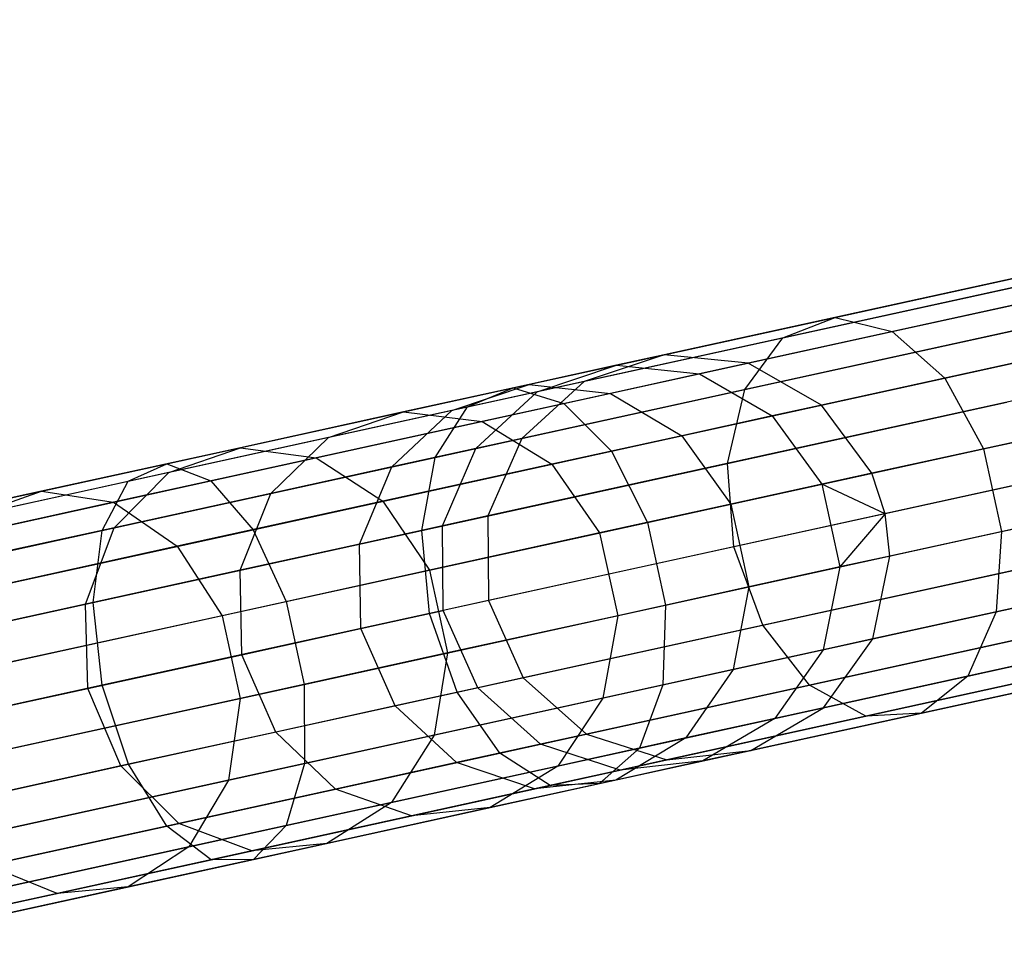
# Model space of a CAD drawing. Extents: x -189 to 189, y -189 to 189.
# Tile 549 of 591: x 173.29 to 178.13, y 36.78 to 41.31. Entities that reach past the tile are written whole.
import ezdxf

# ---------------------------------------------------------------- set-up
doc = ezdxf.new("R2010")
doc.units = 0
doc.header["$LTSCALE"] = 25.4
doc.layers.get('0').update_dxf_attribs({"linetype": 'CONTINUOUS'})

# ---------------------------------------------------------------- blocks, each defined once
blk = doc.blocks.new('CAMELEON-KENAI-C-12244_STL')
at = {"color": 0}
for p, q in [((183.9724, 41.315, -30.9024), (176.4585, 39.6694, -140.9024)), ((183.9724, 41.315, -30.9024), (176.4585, 39.6694, -140.9024)), ((184.3853, 41.2739, -30.93), (176.8714, 39.6283, -140.93)), ((184.3853, 41.2739, -30.93), (176.8714, 39.6283, -140.93)), ((183.5787, 41.1843, -30.8736), (176.0648, 39.5387, -140.8736)), ((183.5787, 41.1843, -30.8736), (176.0648, 39.5387, -140.8736)), ((184.7459, 41.068, -30.9516), (177.232, 39.4224, -140.9516)), ((184.7459, 41.068, -30.9516), (177.232, 39.4224, -140.9516)), ((183.2723, 40.9043, -30.8485), (175.7584, 39.2588, -140.8484)), ((183.2723, 40.9043, -30.8485), (175.7584, 39.2588, -140.8484)), ((184.992, 40.733, -30.9634), (177.4781, 39.0875, -140.9634)), ((184.992, 40.733, -30.9634), (177.4781, 39.0875, -140.9634)), ((183.1061, 40.5235, -30.8314), (175.5922, 38.878, -140.8314)), ((183.1061, 40.5235, -30.8314), (175.5922, 38.878, -140.8314)), ((185.0578, 40.5346, -30.9649), (177.5439, 38.889, -140.9649)), ((185.0578, 40.5346, -30.9649), (177.5439, 38.889, -140.9649)), ((185.081, 40.3268, -30.9634), (177.5671, 38.6813, -140.9634)), ((185.081, 40.3268, -30.9634), (177.5671, 38.6813, -140.9634)), ((177.2979, 39.8532, -14.3557), (178.7443, 40.17, -15.7887)), ((177.2979, 39.8532, -14.3557), (178.7443, 40.17, -15.7887)), ((183.1088, 40.1078, -30.8254), (175.595, 38.4622, -140.8254)), ((183.1088, 40.1078, -30.8254), (175.595, 38.4622, -140.8254)), ((177.5794, 39.7834, -14.0578), (179.0543, 40.1064, -15.519)), ((177.5794, 39.7834, -14.0578), (179.0543, 40.1064, -15.519)), ((177.0415, 39.7526, -14.6672), (178.4581, 40.0628, -16.0708)), ((177.0415, 39.7526, -14.6672), (178.4581, 40.0628, -16.0708)), ((184.9974, 39.9197, -30.9516), (177.4835, 38.2741, -140.9516)), ((184.9974, 39.9197, -30.9516), (177.4835, 38.2741, -140.9516)), ((177.8375, 39.555, -13.8251), (179.3346, 39.8829, -15.3083)), ((177.8375, 39.555, -13.8251), (179.3346, 39.8829, -15.3083)), ((175.7158, 39.5067, -13.0818), (177.2979, 39.8532, -14.3557)), ((175.7158, 39.5067, -13.0818), (177.2979, 39.8532, -14.3557)), ((177.0415, 39.7526, -14.6672), (177.2979, 39.8532, -14.3557)), ((177.0415, 39.7526, -14.6672), (177.2979, 39.8532, -14.3557)), ((177.2979, 39.8532, -14.3557), (177.5794, 39.7834, -14.0578)), ((177.2979, 39.8532, -14.3557), (177.5794, 39.7834, -14.0578)), ((175.9662, 39.4301, -12.7588), (177.5794, 39.7834, -14.0578)), ((175.9662, 39.4301, -12.7588), (177.5794, 39.7834, -14.0578)), ((176.8546, 39.4988, -14.9385), (178.2453, 39.8034, -16.3164)), ((176.8546, 39.4988, -14.9385), (178.2453, 39.8034, -16.3164)), ((177.5794, 39.7834, -14.0578), (177.8375, 39.555, -13.8251)), ((177.5794, 39.7834, -14.0578), (177.8375, 39.555, -13.8251)), ((175.4919, 39.4132, -13.4195), (177.0415, 39.7526, -14.6672)), ((175.4919, 39.4132, -13.4195), (177.0415, 39.7526, -14.6672)), ((183.2801, 39.7289, -30.8314), (175.7662, 38.0833, -140.8314)), ((183.2801, 39.7289, -30.8314), (175.7662, 38.0833, -140.8314)), ((176.8546, 39.4988, -14.9385), (177.0415, 39.7526, -14.6672)), ((176.8546, 39.4988, -14.9385), (177.0415, 39.7526, -14.6672)), ((176.4585, 39.6694, -140.9024), (176.0648, 39.5387, -140.8736)), ((176.4585, 39.6694, -140.9024), (176.0648, 39.5387, -140.8736)), ((176.4585, 39.6694, -140.9024), (176.2237, 39.618, -142.8989)), ((176.4585, 39.6694, -140.9024), (176.2237, 39.618, -142.8989)), ((176.8714, 39.6283, -140.93), (176.4585, 39.6694, -140.9024)), ((176.8714, 39.6283, -140.93), (176.4585, 39.6694, -140.9024)), ((176.8714, 39.6283, -140.93), (176.6319, 39.5758, -142.9658)), ((176.8714, 39.6283, -140.93), (176.6319, 39.5758, -142.9658)), ((177.232, 39.4224, -140.9516), (176.8714, 39.6283, -140.93)), ((177.232, 39.4224, -140.9516), (176.8714, 39.6283, -140.93)), ((176.2237, 39.618, -142.8989), (175.7952, 39.5241, -144.8614)), ((176.2237, 39.618, -142.8989), (175.7952, 39.5241, -144.8614)), ((175.8348, 39.4883, -142.829), (176.2237, 39.618, -142.8989)), ((175.8348, 39.4883, -142.829), (176.2237, 39.618, -142.8989)), ((176.6319, 39.5758, -142.9658), (176.195, 39.4802, -144.9669)), ((176.6319, 39.5758, -142.9658), (176.195, 39.4802, -144.9669)), ((176.2237, 39.618, -142.8989), (176.6319, 39.5758, -142.9658)), ((176.2237, 39.618, -142.8989), (176.6319, 39.5758, -142.9658)), ((176.6319, 39.5758, -142.9658), (176.989, 39.3692, -143.018)), ((176.6319, 39.5758, -142.9658), (176.989, 39.3692, -143.018)), ((184.7558, 39.5819, -30.93), (177.2419, 37.9363, -140.93)), ((184.7558, 39.5819, -30.93), (177.2419, 37.9363, -140.93)), ((175.7952, 39.5241, -144.8614), (175.1773, 39.3888, -146.7703)), ((175.7952, 39.5241, -144.8614), (175.1773, 39.3888, -146.7703)), ((175.4151, 39.3964, -144.7511), (175.7952, 39.5241, -144.8614)), ((175.4151, 39.3964, -144.7511), (175.7952, 39.5241, -144.8614)), ((176.0648, 39.5387, -140.8736), (175.7584, 39.2588, -140.8484)), ((176.0648, 39.5387, -140.8736), (175.7584, 39.2588, -140.8484)), ((175.7952, 39.5241, -144.8614), (176.195, 39.4802, -144.9669)), ((175.7952, 39.5241, -144.8614), (176.195, 39.4802, -144.9669)), ((176.0648, 39.5387, -140.8736), (175.8348, 39.4883, -142.829)), ((176.0648, 39.5387, -140.8736), (175.8348, 39.4883, -142.829)), ((176.2, 39.1964, -12.5065), (177.8375, 39.555, -13.8251)), ((176.2, 39.1964, -12.5065), (177.8375, 39.555, -13.8251)), ((177.8375, 39.555, -13.8251), (178.0274, 39.2078, -13.6976)), ((177.8375, 39.555, -13.8251), (178.0274, 39.2078, -13.6976)), ((178.0274, 39.2078, -13.6976), (179.5367, 39.5383, -15.1929)), ((178.0274, 39.2078, -13.6976), (179.5367, 39.5383, -15.1929)), ((174.0146, 39.1342, -11.9804), (175.7158, 39.5067, -13.0818)), ((174.0146, 39.1342, -11.9804), (175.7158, 39.5067, -13.0818)), ((175.3334, 39.1657, -13.7136), (176.8546, 39.4988, -14.9385)), ((175.3334, 39.1657, -13.7136), (176.8546, 39.4988, -14.9385)), ((175.8348, 39.4883, -142.829), (175.4151, 39.3964, -144.7511)), ((175.8348, 39.4883, -142.829), (175.4151, 39.3964, -144.7511)), ((175.4919, 39.4132, -13.4195), (175.7158, 39.5067, -13.0818)), ((175.4919, 39.4132, -13.4195), (175.7158, 39.5067, -13.0818)), ((175.5326, 39.2093, -142.7681), (175.8348, 39.4883, -142.829)), ((175.5326, 39.2093, -142.7681), (175.8348, 39.4883, -142.829)), ((176.195, 39.4802, -144.9669), (175.5649, 39.3422, -146.9133)), ((176.195, 39.4802, -144.9669), (175.5649, 39.3422, -146.9133)), ((175.7158, 39.5067, -13.0818), (175.9662, 39.4301, -12.7588)), ((175.7158, 39.5067, -13.0818), (175.9662, 39.4301, -12.7588)), ((176.195, 39.4802, -144.9669), (176.5454, 39.2721, -145.0493)), ((176.195, 39.4802, -144.9669), (176.5454, 39.2721, -145.0493)), ((176.7695, 39.1358, -15.1226), (176.8546, 39.4988, -14.9385)), ((176.7695, 39.1358, -15.1226), (176.8546, 39.4988, -14.9385)), ((174.2316, 39.0502, -11.6357), (175.9662, 39.4301, -12.7588)), ((174.2316, 39.0502, -11.6357), (175.9662, 39.4301, -12.7588)), ((175.9662, 39.4301, -12.7588), (176.2, 39.1964, -12.5065)), ((175.9662, 39.4301, -12.7588), (176.2, 39.1964, -12.5065)), ((183.5902, 39.4524, -30.8485), (176.0764, 37.8069, -140.8484)), ((183.5902, 39.4524, -30.8485), (176.0764, 37.8069, -140.8484)), ((176.7695, 39.1358, -15.1226), (178.1427, 39.4365, -16.4831)), ((176.7695, 39.1358, -15.1226), (178.1427, 39.4365, -16.4831)), ((173.8257, 39.0483, -12.3407), (175.4919, 39.4132, -13.4195)), ((173.8257, 39.0483, -12.3407), (175.4919, 39.4132, -13.4195)), ((175.1773, 39.3888, -146.7703), (174.3762, 39.2134, -148.6064)), ((175.1773, 39.3888, -146.7703), (174.3762, 39.2134, -148.6064)), ((175.4151, 39.3964, -144.7511), (174.8099, 39.2639, -146.6207)), ((175.4151, 39.3964, -144.7511), (174.8099, 39.2639, -146.6207)), ((174.8099, 39.2639, -146.6207), (175.1773, 39.3888, -146.7703)), ((174.8099, 39.2639, -146.6207), (175.1773, 39.3888, -146.7703)), ((175.1205, 39.1191, -144.6551), (175.4151, 39.3964, -144.7511)), ((175.1205, 39.1191, -144.6551), (175.4151, 39.3964, -144.7511)), ((175.1773, 39.3888, -146.7703), (175.5649, 39.3422, -146.9133)), ((175.1773, 39.3888, -146.7703), (175.5649, 39.3422, -146.9133)), ((175.3334, 39.1657, -13.7136), (175.4919, 39.4132, -13.4195)), ((175.3334, 39.1657, -13.7136), (175.4919, 39.4132, -13.4195)), ((177.232, 39.4224, -140.9516), (176.989, 39.3692, -143.018)), ((177.232, 39.4224, -140.9516), (176.989, 39.3692, -143.018)), ((177.4781, 39.0875, -140.9634), (177.232, 39.4224, -140.9516)), ((177.4781, 39.0875, -140.9634), (177.232, 39.4224, -140.9516)), ((175.5649, 39.3422, -146.9133), (174.7481, 39.1633, -148.7856)), ((175.5649, 39.3422, -146.9133), (174.7481, 39.1633, -148.7856)), ((175.5649, 39.3422, -146.9133), (175.9059, 39.132, -147.0251)), ((175.5649, 39.3422, -146.9133), (175.9059, 39.132, -147.0251)), ((176.989, 39.3692, -143.018), (176.5454, 39.2721, -145.0493)), ((176.989, 39.3692, -143.018), (176.5454, 39.2721, -145.0493)), ((184.3979, 39.372, -30.9024), (176.884, 37.7264, -140.9024)), ((184.3979, 39.372, -30.9024), (176.884, 37.7264, -140.9024)), ((176.989, 39.3692, -143.018), (177.2331, 39.0338, -143.0466)), ((176.989, 39.3692, -143.018), (177.2331, 39.0338, -143.0466)), ((183.9856, 39.3262, -30.8736), (176.4718, 37.6806, -140.8736)), ((183.9856, 39.3262, -30.8736), (176.4718, 37.6806, -140.8736)), ((174.8099, 39.2639, -146.6207), (174.0253, 39.092, -148.4191)), ((174.8099, 39.2639, -146.6207), (174.0253, 39.092, -148.4191)), ((174.5264, 38.989, -146.4905), (174.8099, 39.2639, -146.6207)), ((174.5264, 38.989, -146.4905), (174.8099, 39.2639, -146.6207)), ((175.7584, 39.2588, -140.8484), (175.5326, 39.2093, -142.7681)), ((175.7584, 39.2588, -140.8484), (175.5326, 39.2093, -142.7681)), ((175.7584, 39.2588, -140.8484), (175.5922, 38.878, -140.8314)), ((175.7584, 39.2588, -140.8484), (175.5922, 38.878, -140.8314)), ((176.5454, 39.2721, -145.0493), (175.9059, 39.132, -147.0251)), ((176.5454, 39.2721, -145.0493), (175.9059, 39.132, -147.0251)), ((176.5454, 39.2721, -145.0493), (176.7859, 38.9359, -145.0944)), ((176.5454, 39.2721, -145.0493), (176.7859, 38.9359, -145.0944)), ((174.3762, 39.2134, -148.6064), (173.4, 38.9996, -150.3514)), ((174.3762, 39.2134, -148.6064), (173.4, 38.9996, -150.3514)), ((174.0253, 39.092, -148.4191), (174.3762, 39.2134, -148.6064)), ((174.0253, 39.092, -148.4191), (174.3762, 39.2134, -148.6064)), ((174.3762, 39.2134, -148.6064), (174.7481, 39.1633, -148.7856)), ((174.3762, 39.2134, -148.6064), (174.7481, 39.1633, -148.7856)), ((174.4392, 38.8108, -11.3664), (176.2, 39.1964, -12.5065)), ((174.4392, 38.8108, -11.3664), (176.2, 39.1964, -12.5065)), ((175.5326, 39.2093, -142.7681), (175.1205, 39.1191, -144.6551)), ((175.5326, 39.2093, -142.7681), (175.1205, 39.1191, -144.6551)), ((175.3692, 38.8291, -142.7268), (175.5326, 39.2093, -142.7681)), ((175.3692, 38.8291, -142.7268), (175.5326, 39.2093, -142.7681)), ((176.2, 39.1964, -12.5065), (176.3766, 38.8462, -12.3684)), ((176.2, 39.1964, -12.5065), (176.3766, 38.8462, -12.3684)), ((176.3766, 38.8462, -12.3684), (178.0274, 39.2078, -13.6976)), ((176.3766, 38.8462, -12.3684), (178.0274, 39.2078, -13.6976)), ((178.0274, 39.2078, -13.6976), (178.1164, 38.8016, -13.6976)), ((178.0274, 39.2078, -13.6976), (178.1164, 38.8016, -13.6976)), ((173.6977, 38.8074, -12.6545), (175.3334, 39.1657, -13.7136)), ((173.6977, 38.8074, -12.6545), (175.3334, 39.1657, -13.7136)), ((174.7481, 39.1633, -148.7856), (173.7527, 38.9453, -150.5649)), ((174.7481, 39.1633, -148.7856), (173.7527, 38.9453, -150.5649)), ((174.7481, 39.1633, -148.7856), (175.0768, 38.9504, -148.9255)), ((174.7481, 39.1633, -148.7856), (175.0768, 38.9504, -148.9255)), ((175.2675, 38.8069, -13.9132), (175.3334, 39.1657, -13.7136)), ((175.2675, 38.8069, -13.9132), (175.3334, 39.1657, -13.7136)), ((175.2675, 38.8069, -13.9132), (176.7695, 39.1358, -15.1226)), ((175.2675, 38.8069, -13.9132), (176.7695, 39.1358, -15.1226)), ((176.801, 38.7263, -15.1878), (176.7695, 39.1358, -15.1226)), ((176.801, 38.7263, -15.1878), (176.7695, 39.1358, -15.1226)), ((172.2122, 38.7395, -11.0629), (174.0146, 39.1342, -11.9804)), ((172.2122, 38.7395, -11.0629), (174.0146, 39.1342, -11.9804)), ((174.0253, 39.092, -148.4191), (173.0692, 38.8826, -150.1282)), ((174.0253, 39.092, -148.4191), (173.0692, 38.8826, -150.1282)), ((173.7562, 38.8203, -148.256), (174.0253, 39.092, -148.4191)), ((173.7562, 38.8203, -148.256), (174.0253, 39.092, -148.4191)), ((173.8257, 39.0483, -12.3407), (174.0146, 39.1342, -11.9804)), ((173.8257, 39.0483, -12.3407), (174.0146, 39.1342, -11.9804)), ((174.0146, 39.1342, -11.9804), (174.2316, 39.0502, -11.6357)), ((174.0146, 39.1342, -11.9804), (174.2316, 39.0502, -11.6357)), ((175.1205, 39.1191, -144.6551), (174.5264, 38.989, -146.4905)), ((175.1205, 39.1191, -144.6551), (174.5264, 38.989, -146.4905)), ((174.9624, 38.74, -144.5899), (175.1205, 39.1191, -144.6551)), ((174.9624, 38.74, -144.5899), (175.1205, 39.1191, -144.6551)), ((175.9059, 39.132, -147.0251), (175.0768, 38.9504, -148.9255)), ((175.9059, 39.132, -147.0251), (175.0768, 38.9504, -148.9255)), ((175.9059, 39.132, -147.0251), (176.1412, 38.7947, -147.0862)), ((175.9059, 39.132, -147.0251), (176.1412, 38.7947, -147.0862)), ((177.4781, 39.0875, -140.9634), (177.2331, 39.0338, -143.0466)), ((177.4781, 39.0875, -140.9634), (177.2331, 39.0338, -143.0466)), ((177.5439, 38.889, -140.9649), (177.4781, 39.0875, -140.9634)), ((177.5439, 38.889, -140.9649), (177.4781, 39.0875, -140.9634)), ((178.1164, 38.8016, -13.6976), (179.6256, 39.1321, -15.1929)), ((178.1164, 38.8016, -13.6976), (179.6256, 39.1321, -15.1929)), ((172.0604, 38.6617, -11.4422), (173.8257, 39.0483, -12.3407)), ((172.0604, 38.6617, -11.4422), (173.8257, 39.0483, -12.3407)), ((172.3938, 38.6477, -10.7003), (174.2316, 39.0502, -11.6357)), ((172.3938, 38.6477, -10.7003), (174.2316, 39.0502, -11.6357)), ((173.6977, 38.8074, -12.6545), (173.8257, 39.0483, -12.3407)), ((173.6977, 38.8074, -12.6545), (173.8257, 39.0483, -12.3407)), ((174.2316, 39.0502, -11.6357), (174.4392, 38.8108, -11.3664)), ((174.2316, 39.0502, -11.6357), (174.4392, 38.8108, -11.3664)), ((173.4, 38.9996, -150.3514), (172.2583, 38.7496, -151.9879)), ((173.4, 38.9996, -150.3514), (172.2583, 38.7496, -151.9879)), ((173.0692, 38.8826, -150.1282), (173.4, 38.9996, -150.3514)), ((173.0692, 38.8826, -150.1282), (173.4, 38.9996, -150.3514)), ((173.4, 38.9996, -150.3514), (173.7527, 38.9453, -150.5649)), ((173.4, 38.9996, -150.3514), (173.7527, 38.9453, -150.5649)), ((177.2331, 39.0338, -143.0466), (176.7859, 38.9359, -145.0944)), ((177.2331, 39.0338, -143.0466), (176.7859, 38.9359, -145.0944)), ((178.1679, 39.0257, -16.542), (176.801, 38.7263, -15.1878)), ((178.1679, 39.0257, -16.542), (176.801, 38.7263, -15.1878)), ((177.2331, 39.0338, -143.0466), (177.322, 38.6276, -143.0466)), ((177.5439, 38.889, -140.9649), (177.2331, 39.0338, -143.0466)), ((177.5439, 38.889, -140.9649), (177.2331, 39.0338, -143.0466)), ((177.2331, 39.0338, -143.0466), (177.322, 38.6276, -143.0466)), ((173.7527, 38.9453, -150.5649), (172.5885, 38.6903, -152.2335)), ((173.7527, 38.9453, -150.5649), (172.5885, 38.6903, -152.2335)), ((173.7527, 38.9453, -150.5649), (174.0663, 38.7291, -150.7317)), ((173.7527, 38.9453, -150.5649), (174.0663, 38.7291, -150.7317)), ((174.5264, 38.989, -146.4905), (173.7562, 38.8203, -148.256)), ((174.5264, 38.989, -146.4905), (173.7562, 38.8203, -148.256)), ((175.0768, 38.9504, -148.9255), (174.0663, 38.7291, -150.7317)), ((175.0768, 38.9504, -148.9255), (174.0663, 38.7291, -150.7317)), ((174.3758, 38.6116, -146.4021), (174.5264, 38.989, -146.4905)), ((174.3758, 38.6116, -146.4021), (174.5264, 38.989, -146.4905)), ((175.0768, 38.9504, -148.9255), (175.3053, 38.6116, -149.0021)), ((175.0768, 38.9504, -148.9255), (175.3053, 38.6116, -149.0021)), ((176.7859, 38.9359, -145.0944), (176.1412, 38.7947, -147.0862)), ((176.7859, 38.9359, -145.0944), (176.1412, 38.7947, -147.0862)), ((176.7859, 38.9359, -145.0944), (176.8749, 38.5297, -145.0944)), ((176.7859, 38.9359, -145.0944), (176.8749, 38.5297, -145.0944)), ((174.6015, 38.4575, -11.2191), (176.3766, 38.8462, -12.3684)), ((174.6015, 38.4575, -11.2191), (176.3766, 38.8462, -12.3684)), ((175.5922, 38.878, -140.8314), (175.3692, 38.8291, -142.7268)), ((175.5922, 38.878, -140.8314), (175.3692, 38.8291, -142.7268)), ((175.5922, 38.878, -140.8314), (175.595, 38.4622, -140.8254)), ((175.5922, 38.878, -140.8314), (175.595, 38.4622, -140.8254)), ((176.3766, 38.8462, -12.3684), (176.4655, 38.44, -12.3684)), ((176.3766, 38.8462, -12.3684), (176.4655, 38.44, -12.3684)), ((177.5439, 38.889, -140.9649), (177.322, 38.6276, -143.0466)), ((177.5439, 38.889, -140.9649), (177.322, 38.6276, -143.0466)), ((177.5671, 38.6813, -140.9634), (177.5439, 38.889, -140.9649)), ((177.5671, 38.6813, -140.9634), (177.5439, 38.889, -140.9649)), ((171.9646, 38.4279, -11.7724), (173.6977, 38.8074, -12.6545)), ((171.9646, 38.4279, -11.7724), (173.6977, 38.8074, -12.6545)), ((172.5737, 38.4022, -10.4169), (174.4392, 38.8108, -11.3664)), ((172.5737, 38.4022, -10.4169), (174.4392, 38.8108, -11.3664)), ((173.7562, 38.8203, -148.256), (172.8175, 38.6147, -149.9339)), ((173.7562, 38.8203, -148.256), (172.8175, 38.6147, -149.9339)), ((173.6153, 38.445, -148.1453), (173.7562, 38.8203, -148.256)), ((173.6153, 38.445, -148.1453), (173.7562, 38.8203, -148.256)), ((173.6525, 38.4532, -12.8675), (173.6977, 38.8074, -12.6545)), ((173.6525, 38.4532, -12.8675), (173.6977, 38.8074, -12.6545)), ((173.6525, 38.4532, -12.8675), (175.2675, 38.8069, -13.9132)), ((173.6525, 38.4532, -12.8675), (175.2675, 38.8069, -13.9132)), ((174.4392, 38.8108, -11.3664), (174.6015, 38.4575, -11.2191)), ((174.4392, 38.8108, -11.3664), (174.6015, 38.4575, -11.2191)), ((175.3692, 38.8291, -142.7268), (174.9624, 38.74, -144.5899)), ((175.3692, 38.8291, -142.7268), (174.9624, 38.74, -144.5899)), ((175.3058, 38.3989, -13.9838), (175.2675, 38.8069, -13.9132)), ((175.3058, 38.3989, -13.9838), (175.2675, 38.8069, -13.9132)), ((175.373, 38.4136, -142.7122), (175.3692, 38.8291, -142.7268)), ((175.373, 38.4136, -142.7122), (175.3692, 38.8291, -142.7268)), ((176.4655, 38.44, -12.3684), (178.1164, 38.8016, -13.6976)), ((176.4655, 38.44, -12.3684), (178.1164, 38.8016, -13.6976)), ((178.1164, 38.8016, -13.6976), (178.089, 38.4067, -13.8251)), ((178.1164, 38.8016, -13.6976), (178.089, 38.4067, -13.8251)), ((176.1412, 38.7947, -147.0862), (175.3053, 38.6116, -149.0021)), ((176.1412, 38.7947, -147.0862), (175.3053, 38.6116, -149.0021)), ((176.1412, 38.7947, -147.0862), (176.2301, 38.3885, -147.0862)), ((176.1412, 38.7947, -147.0862), (176.2301, 38.3885, -147.0862)), ((174.0663, 38.7291, -150.7317), (172.8846, 38.4703, -152.4255)), ((174.0663, 38.7291, -150.7317), (172.8846, 38.4703, -152.4255)), ((174.0663, 38.7291, -150.7317), (174.2867, 38.3885, -150.823)), ((174.0663, 38.7291, -150.7317), (174.2867, 38.3885, -150.823)), ((174.9624, 38.74, -144.5899), (174.3758, 38.6116, -146.4021)), ((174.9624, 38.74, -144.5899), (174.3758, 38.6116, -146.4021)), ((174.968, 38.3249, -144.5669), (174.9624, 38.74, -144.5899)), ((174.968, 38.3249, -144.5669), (174.9624, 38.74, -144.5899)), ((176.801, 38.7263, -15.1878), (175.3058, 38.3989, -13.9838)), ((176.801, 38.7263, -15.1878), (175.3058, 38.3989, -13.9838)), ((176.9435, 38.3412, -15.1226), (176.801, 38.7263, -15.1878)), ((176.9435, 38.3412, -15.1226), (176.801, 38.7263, -15.1878)), ((178.089, 38.4067, -13.8251), (179.5861, 38.7346, -15.3083)), ((178.089, 38.4067, -13.8251), (179.5861, 38.7346, -15.3083)), ((177.5671, 38.6813, -140.9634), (177.322, 38.6276, -143.0466)), ((177.5671, 38.6813, -140.9634), (177.322, 38.6276, -143.0466)), ((177.4835, 38.2741, -140.9516), (177.5671, 38.6813, -140.9634)), ((177.4835, 38.2741, -140.9516), (177.5671, 38.6813, -140.9634)), ((174.3758, 38.6116, -146.4021), (173.6153, 38.445, -148.1453)), ((174.3758, 38.6116, -146.4021), (173.6153, 38.445, -148.1453)), ((175.3053, 38.6116, -149.0021), (174.2867, 38.3885, -150.823)), ((175.3053, 38.6116, -149.0021), (174.2867, 38.3885, -150.823)), ((174.3841, 38.197, -146.3709), (174.3758, 38.6116, -146.4021)), ((174.3841, 38.197, -146.3709), (174.3758, 38.6116, -146.4021)), ((175.3053, 38.6116, -149.0021), (175.3943, 38.2054, -149.0021)), ((175.3053, 38.6116, -149.0021), (175.3943, 38.2054, -149.0021)), ((177.322, 38.6276, -143.0466), (176.8749, 38.5297, -145.0944)), ((177.322, 38.6276, -143.0466), (176.8749, 38.5297, -145.0944)), ((176.9435, 38.3412, -15.1226), (178.3167, 38.6419, -16.4831)), ((176.9435, 38.3412, -15.1226), (178.3167, 38.6419, -16.4831)), ((177.322, 38.6276, -143.0466), (177.2404, 38.2209, -143.018)), ((177.322, 38.6276, -143.0466), (177.2404, 38.2209, -143.018)), ((176.8749, 38.5297, -145.0944), (176.2301, 38.3885, -147.0862)), ((176.8749, 38.5297, -145.0944), (176.2301, 38.3885, -147.0862)), ((176.8749, 38.5297, -145.0944), (176.7969, 38.1237, -145.0493)), ((176.8749, 38.5297, -145.0944), (176.7969, 38.1237, -145.0493)), ((172.7208, 38.0456, -10.2618), (174.6015, 38.4575, -11.2191)), ((172.7208, 38.0456, -10.2618), (174.6015, 38.4575, -11.2191)), ((174.6015, 38.4575, -11.2191), (174.6904, 38.0513, -11.2191)), ((174.6015, 38.4575, -11.2191), (174.6904, 38.0513, -11.2191)), ((175.595, 38.4622, -140.8254), (175.373, 38.4136, -142.7122)), ((175.595, 38.4622, -140.8254), (175.373, 38.4136, -142.7122)), ((175.595, 38.4622, -140.8254), (175.7662, 38.0833, -140.8314)), ((175.595, 38.4622, -140.8254), (175.7662, 38.0833, -140.8314)), ((171.9414, 38.0784, -11.9966), (173.6525, 38.4532, -12.8675)), ((171.9414, 38.0784, -11.9966), (173.6525, 38.4532, -12.8675)), ((173.6153, 38.445, -148.1453), (172.6885, 38.2421, -149.8019)), ((173.6153, 38.445, -148.1453), (172.6885, 38.2421, -149.8019)), ((173.627, 38.0312, -148.1061), (173.6153, 38.445, -148.1453)), ((173.627, 38.0312, -148.1061), (173.6153, 38.445, -148.1453)), ((173.6981, 38.0468, -12.9429), (173.6525, 38.4532, -12.8675)), ((173.6981, 38.0468, -12.9429), (173.6525, 38.4532, -12.8675)), ((174.6904, 38.0513, -11.2191), (176.4655, 38.44, -12.3684)), ((174.6904, 38.0513, -11.2191), (176.4655, 38.44, -12.3684)), ((174.968, 38.3249, -144.5669), (175.373, 38.4136, -142.7122)), ((174.968, 38.3249, -144.5669), (175.373, 38.4136, -142.7122)), ((175.5433, 38.0345, -142.7268), (175.373, 38.4136, -142.7122)), ((175.5433, 38.0345, -142.7268), (175.373, 38.4136, -142.7122)), ((176.4655, 38.44, -12.3684), (176.4514, 38.0481, -12.5065)), ((176.4655, 38.44, -12.3684), (176.4514, 38.0481, -12.5065)), ((177.95, 38.0914, -14.0578), (179.4248, 38.4144, -15.519)), ((177.95, 38.0914, -14.0578), (179.4248, 38.4144, -15.519)), ((174.2867, 38.3885, -150.823), (173.0954, 38.1276, -152.5305)), ((174.2867, 38.3885, -150.823), (173.0954, 38.1276, -152.5305)), ((175.3058, 38.3989, -13.9838), (173.6981, 38.0468, -12.9429)), ((175.3058, 38.3989, -13.9838), (173.6981, 38.0468, -12.9429)), ((174.2867, 38.3885, -150.823), (174.3756, 37.9823, -150.823)), ((174.2867, 38.3885, -150.823), (174.3756, 37.9823, -150.823)), ((175.4416, 38.0122, -13.9132), (175.3058, 38.3989, -13.9838)), ((175.4416, 38.0122, -13.9132), (175.3058, 38.3989, -13.9838)), ((176.2301, 38.3885, -147.0862), (175.3943, 38.2054, -149.0021)), ((176.2301, 38.3885, -147.0862), (175.3943, 38.2054, -149.0021)), ((176.2301, 38.3885, -147.0862), (176.1574, 37.9837, -147.0251)), ((176.2301, 38.3885, -147.0862), (176.1574, 37.9837, -147.0251)), ((176.4514, 38.0481, -12.5065), (178.089, 38.4067, -13.8251)), ((176.4514, 38.0481, -12.5065), (178.089, 38.4067, -13.8251)), ((178.089, 38.4067, -13.8251), (177.95, 38.0914, -14.0578)), ((178.089, 38.4067, -13.8251), (177.95, 38.0914, -14.0578)), ((174.3841, 38.197, -146.3709), (174.968, 38.3249, -144.5669)), ((174.3841, 38.197, -146.3709), (174.968, 38.3249, -144.5669)), ((175.1364, 37.9454, -144.5899), (174.968, 38.3249, -144.5669)), ((175.1364, 37.9454, -144.5899), (174.968, 38.3249, -144.5669)), ((175.4416, 38.0122, -13.9132), (176.9435, 38.3412, -15.1226)), ((175.4416, 38.0122, -13.9132), (176.9435, 38.3412, -15.1226)), ((177.1725, 38.0469, -14.9385), (176.9435, 38.3412, -15.1226)), ((177.1725, 38.0469, -14.9385), (176.9435, 38.3412, -15.1226)), ((177.1725, 38.0469, -14.9385), (178.5633, 38.3515, -16.3164)), ((177.1725, 38.0469, -14.9385), (178.5633, 38.3515, -16.3164)), ((177.4835, 38.2741, -140.9516), (177.2404, 38.2209, -143.018)), ((177.4835, 38.2741, -140.9516), (177.2404, 38.2209, -143.018)), ((177.2419, 37.9363, -140.93), (177.4835, 38.2741, -140.9516)), ((177.2419, 37.9363, -140.93), (177.4835, 38.2741, -140.9516)), ((177.2404, 38.2209, -143.018), (176.7969, 38.1237, -145.0493)), ((177.2404, 38.2209, -143.018), (176.7969, 38.1237, -145.0493)), ((177.2404, 38.2209, -143.018), (177.0025, 37.8839, -142.9658)), ((177.2404, 38.2209, -143.018), (177.0025, 37.8839, -142.9658)), ((177.7234, 37.9102, -14.3557), (179.1698, 38.227, -15.7887)), ((177.7234, 37.9102, -14.3557), (179.1698, 38.227, -15.7887)), ((173.627, 38.0312, -148.1061), (174.3841, 38.197, -146.3709)), ((173.627, 38.0312, -148.1061), (174.3841, 38.197, -146.3709)), ((175.3943, 38.2054, -149.0021), (174.3756, 37.9823, -150.823)), ((175.3943, 38.2054, -149.0021), (174.3756, 37.9823, -150.823)), ((174.5499, 37.8169, -146.4021), (174.3841, 38.197, -146.3709)), ((174.5499, 37.8169, -146.4021), (174.3841, 38.197, -146.3709)), ((175.3943, 38.2054, -149.0021), (175.3282, 37.8021, -148.9255)), ((175.3943, 38.2054, -149.0021), (175.3282, 37.8021, -148.9255)), ((177.4484, 37.8945, -14.6672), (178.8651, 38.2048, -16.0708)), ((177.4484, 37.8945, -14.6672), (178.8651, 38.2048, -16.0708)), ((176.7969, 38.1237, -145.0493), (176.1574, 37.9837, -147.0251)), ((176.7969, 38.1237, -145.0493), (176.1574, 37.9837, -147.0251)), ((176.7969, 38.1237, -145.0493), (176.5655, 37.7882, -144.9669)), ((176.7969, 38.1237, -145.0493), (176.5655, 37.7882, -144.9669)), ((175.7662, 38.0833, -140.8314), (175.5433, 38.0345, -142.7268)), ((175.7662, 38.0833, -140.8314), (175.5433, 38.0345, -142.7268)), ((175.7662, 38.0833, -140.8314), (176.0764, 37.8069, -140.8484)), ((175.7662, 38.0833, -140.8314), (176.0764, 37.8069, -140.8484)), ((176.3367, 37.7381, -12.7588), (177.95, 38.0914, -14.0578)), ((176.3367, 37.7381, -12.7588), (177.95, 38.0914, -14.0578)), ((177.95, 38.0914, -14.0578), (177.7234, 37.9102, -14.3557)), ((177.95, 38.0914, -14.0578), (177.7234, 37.9102, -14.3557)), ((173.6981, 38.0468, -12.9429), (171.9948, 37.6737, -12.0759)), ((173.6981, 38.0468, -12.9429), (171.9948, 37.6737, -12.0759)), ((172.7044, 37.8292, -149.7553), (173.627, 38.0312, -148.1061)), ((172.7044, 37.8292, -149.7553), (173.627, 38.0312, -148.1061)), ((172.8098, 37.6394, -10.2618), (174.6904, 38.0513, -11.2191)), ((172.8098, 37.6394, -10.2618), (174.6904, 38.0513, -11.2191)), ((173.7893, 37.6504, -148.1453), (173.627, 38.0312, -148.1061)), ((173.7893, 37.6504, -148.1453), (173.627, 38.0312, -148.1061)), ((173.8265, 37.6585, -12.8675), (173.6981, 38.0468, -12.9429)), ((173.8265, 37.6585, -12.8675), (173.6981, 38.0468, -12.9429)), ((174.6904, 38.0513, -11.2191), (174.6907, 37.6624, -11.3664)), ((174.6904, 38.0513, -11.2191), (174.6907, 37.6624, -11.3664)), ((174.6907, 37.6624, -11.3664), (176.4514, 38.0481, -12.5065)), ((174.6907, 37.6624, -11.3664), (176.4514, 38.0481, -12.5065)), ((175.5433, 38.0345, -142.7268), (175.1364, 37.9454, -144.5899)), ((175.5433, 38.0345, -142.7268), (175.1364, 37.9454, -144.5899)), ((175.8505, 37.7574, -142.7681), (175.5433, 38.0345, -142.7268)), ((175.8505, 37.7574, -142.7681), (175.5433, 38.0345, -142.7268)), ((175.6513, 37.7138, -13.7136), (177.1725, 38.0469, -14.9385)), ((175.6513, 37.7138, -13.7136), (177.1725, 38.0469, -14.9385)), ((176.4514, 38.0481, -12.5065), (176.3367, 37.7381, -12.7588)), ((176.4514, 38.0481, -12.5065), (176.3367, 37.7381, -12.7588)), ((177.4484, 37.8945, -14.6672), (177.1725, 38.0469, -14.9385)), ((177.4484, 37.8945, -14.6672), (177.1725, 38.0469, -14.9385)), ((174.3756, 37.9823, -150.823), (173.1844, 37.7214, -152.5305)), ((174.3756, 37.9823, -150.823), (173.1844, 37.7214, -152.5305)), ((173.8265, 37.6585, -12.8675), (175.4416, 38.0122, -13.9132)), ((173.8265, 37.6585, -12.8675), (175.4416, 38.0122, -13.9132)), ((174.3756, 37.9823, -150.823), (174.3178, 37.5808, -150.7317)), ((174.3756, 37.9823, -150.823), (174.3178, 37.5808, -150.7317)), ((176.1574, 37.9837, -147.0251), (175.3282, 37.8021, -148.9255)), ((176.1574, 37.9837, -147.0251), (175.3282, 37.8021, -148.9255)), ((175.6513, 37.7138, -13.7136), (175.4416, 38.0122, -13.9132)), ((175.6513, 37.7138, -13.7136), (175.4416, 38.0122, -13.9132)), ((176.1574, 37.9837, -147.0251), (175.9355, 37.6502, -146.9133)), ((176.1574, 37.9837, -147.0251), (175.9355, 37.6502, -146.9133)), ((175.1364, 37.9454, -144.5899), (174.5499, 37.8169, -146.4021)), ((175.1364, 37.9454, -144.5899), (174.5499, 37.8169, -146.4021)), ((175.4385, 37.6672, -144.6551), (175.1364, 37.9454, -144.5899)), ((175.4385, 37.6672, -144.6551), (175.1364, 37.9454, -144.5899)), ((176.884, 37.7264, -140.9024), (177.2419, 37.9363, -140.93)), ((176.884, 37.7264, -140.9024), (177.2419, 37.9363, -140.93)), ((177.2419, 37.9363, -140.93), (177.0025, 37.8839, -142.9658)), ((177.2419, 37.9363, -140.93), (177.0025, 37.8839, -142.9658)), ((175.8988, 37.5552, -13.4195), (177.4484, 37.8945, -14.6672)), ((175.8988, 37.5552, -13.4195), (177.4484, 37.8945, -14.6672)), ((176.1413, 37.5638, -13.0818), (177.7234, 37.9102, -14.3557)), ((176.1413, 37.5638, -13.0818), (177.7234, 37.9102, -14.3557)), ((177.0025, 37.8839, -142.9658), (176.5655, 37.7882, -144.9669)), ((177.0025, 37.8839, -142.9658), (176.5655, 37.7882, -144.9669)), ((177.0025, 37.8839, -142.9658), (176.6492, 37.675, -142.8989)), ((177.0025, 37.8839, -142.9658), (176.6492, 37.675, -142.8989)), ((177.7234, 37.9102, -14.3557), (177.4484, 37.8945, -14.6672)), ((177.7234, 37.9102, -14.3557), (177.4484, 37.8945, -14.6672)), ((174.5499, 37.8169, -146.4021), (173.7893, 37.6504, -148.1453)), ((174.5499, 37.8169, -146.4021), (173.7893, 37.6504, -148.1453)), ((175.3282, 37.8021, -148.9255), (174.3178, 37.5808, -150.7317)), ((175.3282, 37.8021, -148.9255), (174.3178, 37.5808, -150.7317)), ((174.8444, 37.5371, -146.4905), (174.5499, 37.8169, -146.4021)), ((174.8444, 37.5371, -146.4905), (174.5499, 37.8169, -146.4021)), ((175.3282, 37.8021, -148.9255), (175.1187, 37.4713, -148.7856)), ((175.3282, 37.8021, -148.9255), (175.1187, 37.4713, -148.7856)), ((176.0764, 37.8069, -140.8484), (175.8505, 37.7574, -142.7681)), ((176.0764, 37.8069, -140.8484), (175.8505, 37.7574, -142.7681)), ((176.5655, 37.7882, -144.9669), (175.9355, 37.6502, -146.9133)), ((176.5655, 37.7882, -144.9669), (175.9355, 37.6502, -146.9133)), ((176.0764, 37.8069, -140.8484), (176.4718, 37.6806, -140.8736)), ((176.0764, 37.8069, -140.8484), (176.4718, 37.6806, -140.8736)), ((176.5655, 37.7882, -144.9669), (176.2207, 37.5811, -144.8614)), ((176.5655, 37.7882, -144.9669), (176.2207, 37.5811, -144.8614)), ((174.6021, 37.3582, -11.6357), (176.3367, 37.7381, -12.7588)), ((174.6021, 37.3582, -11.6357), (176.3367, 37.7381, -12.7588)), ((175.8505, 37.7574, -142.7681), (175.4385, 37.6672, -144.6551)), ((175.8505, 37.7574, -142.7681), (175.4385, 37.6672, -144.6551)), ((176.2417, 37.6303, -142.829), (175.8505, 37.7574, -142.7681)), ((176.2417, 37.6303, -142.829), (175.8505, 37.7574, -142.7681)), ((176.3367, 37.7381, -12.7588), (176.1413, 37.5638, -13.0818)), ((176.3367, 37.7381, -12.7588), (176.1413, 37.5638, -13.0818)), ((174.0156, 37.3556, -12.6545), (175.6513, 37.7138, -13.7136)), ((174.0156, 37.3556, -12.6545), (175.6513, 37.7138, -13.7136)), ((175.8988, 37.5552, -13.4195), (175.6513, 37.7138, -13.7136)), ((175.8988, 37.5552, -13.4195), (175.6513, 37.7138, -13.7136)), ((176.4718, 37.6806, -140.8736), (176.884, 37.7264, -140.9024)), ((176.4718, 37.6806, -140.8736), (176.884, 37.7264, -140.9024)), ((176.884, 37.7264, -140.9024), (176.6492, 37.675, -142.8989)), ((176.884, 37.7264, -140.9024), (176.6492, 37.675, -142.8989)), ((172.1154, 37.2838, -11.9966), (173.8265, 37.6585, -12.8675)), ((172.1154, 37.2838, -11.9966), (173.8265, 37.6585, -12.8675)), ((172.8251, 37.2539, -10.4169), (174.6907, 37.6624, -11.3664)), ((172.8251, 37.2539, -10.4169), (174.6907, 37.6624, -11.3664)), ((173.7893, 37.6504, -148.1453), (172.8625, 37.4474, -149.8019)), ((173.7893, 37.6504, -148.1453), (172.8625, 37.4474, -149.8019)), ((174.0742, 37.3684, -148.256), (173.7893, 37.6504, -148.1453)), ((174.0742, 37.3684, -148.256), (173.7893, 37.6504, -148.1453)), ((174.0156, 37.3556, -12.6545), (173.8265, 37.6585, -12.8675)), ((174.0156, 37.3556, -12.6545), (173.8265, 37.6585, -12.8675)), ((174.6907, 37.6624, -11.3664), (174.6021, 37.3582, -11.6357)), ((174.6907, 37.6624, -11.3664), (174.6021, 37.3582, -11.6357)), ((175.4385, 37.6672, -144.6551), (174.8444, 37.5371, -146.4905)), ((175.4385, 37.6672, -144.6551), (174.8444, 37.5371, -146.4905)), ((175.9355, 37.6502, -146.9133), (175.1187, 37.4713, -148.7856)), ((175.9355, 37.6502, -146.9133), (175.1187, 37.4713, -148.7856)), ((175.822, 37.5383, -144.7511), (175.4385, 37.6672, -144.6551)), ((175.822, 37.5383, -144.7511), (175.4385, 37.6672, -144.6551)), ((175.9355, 37.6502, -146.9133), (175.6028, 37.4458, -146.7703)), ((175.9355, 37.6502, -146.9133), (175.6028, 37.4458, -146.7703)), ((176.6492, 37.675, -142.8989), (176.2207, 37.5811, -144.8614)), ((176.6492, 37.675, -142.8989), (176.2207, 37.5811, -144.8614)), ((176.4718, 37.6806, -140.8736), (176.2417, 37.6303, -142.829)), ((176.4718, 37.6806, -140.8736), (176.2417, 37.6303, -142.829)), ((176.6492, 37.675, -142.8989), (176.2417, 37.6303, -142.829)), ((176.6492, 37.675, -142.8989), (176.2417, 37.6303, -142.829)), ((176.2417, 37.6303, -142.829), (175.822, 37.5383, -144.7511)), ((176.2417, 37.6303, -142.829), (175.822, 37.5383, -144.7511)), ((174.3178, 37.5808, -150.7317), (173.1361, 37.322, -152.4255)), ((174.3178, 37.5808, -150.7317), (173.1361, 37.322, -152.4255)), ((174.3178, 37.5808, -150.7317), (174.1232, 37.2533, -150.5649)), ((174.3178, 37.5808, -150.7317), (174.1232, 37.2533, -150.5649)), ((174.2327, 37.1903, -12.3407), (175.8988, 37.5552, -13.4195)), ((174.2327, 37.1903, -12.3407), (175.8988, 37.5552, -13.4195)), ((174.4401, 37.1912, -11.9804), (176.1413, 37.5638, -13.0818)), ((174.4401, 37.1912, -11.9804), (176.1413, 37.5638, -13.0818)), ((175.822, 37.5383, -144.7511), (175.2169, 37.4058, -146.6207)), ((175.822, 37.5383, -144.7511), (175.2169, 37.4058, -146.6207)), ((176.2207, 37.5811, -144.8614), (175.6028, 37.4458, -146.7703)), ((176.2207, 37.5811, -144.8614), (175.6028, 37.4458, -146.7703)), ((176.2207, 37.5811, -144.8614), (175.822, 37.5383, -144.7511)), ((176.2207, 37.5811, -144.8614), (175.822, 37.5383, -144.7511)), ((176.1413, 37.5638, -13.0818), (175.8988, 37.5552, -13.4195)), ((176.1413, 37.5638, -13.0818), (175.8988, 37.5552, -13.4195)), ((174.8444, 37.5371, -146.4905), (174.0742, 37.3684, -148.256)), ((174.8444, 37.5371, -146.4905), (174.0742, 37.3684, -148.256)), ((175.2169, 37.4058, -146.6207), (174.8444, 37.5371, -146.4905)), ((175.2169, 37.4058, -146.6207), (174.8444, 37.5371, -146.4905)), ((175.1187, 37.4713, -148.7856), (174.1232, 37.2533, -150.5649)), ((175.1187, 37.4713, -148.7856), (174.1232, 37.2533, -150.5649)), ((175.1187, 37.4713, -148.7856), (174.8017, 37.2704, -148.6064)), ((175.1187, 37.4713, -148.7856), (174.8017, 37.2704, -148.6064)), ((175.6028, 37.4458, -146.7703), (174.8017, 37.2704, -148.6064)), ((175.6028, 37.4458, -146.7703), (174.8017, 37.2704, -148.6064)), ((175.6028, 37.4458, -146.7703), (175.2169, 37.4058, -146.6207)), ((175.6028, 37.4458, -146.7703), (175.2169, 37.4058, -146.6207)), ((175.2169, 37.4058, -146.6207), (174.4323, 37.234, -148.4191)), ((175.2169, 37.4058, -146.6207), (174.4323, 37.234, -148.4191)), ((172.2826, 36.976, -11.7724), (174.0156, 37.3556, -12.6545)), ((172.2826, 36.976, -11.7724), (174.0156, 37.3556, -12.6545)), ((172.7643, 36.9557, -10.7003), (174.6021, 37.3582, -11.6357)), ((172.7643, 36.9557, -10.7003), (174.6021, 37.3582, -11.6357)), ((174.0742, 37.3684, -148.256), (173.1355, 37.1628, -149.9339)), ((174.0742, 37.3684, -148.256), (173.1355, 37.1628, -149.9339)), ((174.2327, 37.1903, -12.3407), (174.0156, 37.3556, -12.6545)), ((174.2327, 37.1903, -12.3407), (174.0156, 37.3556, -12.6545)), ((174.4323, 37.234, -148.4191), (174.0742, 37.3684, -148.256)), ((174.4323, 37.234, -148.4191), (174.0742, 37.3684, -148.256)), ((174.6021, 37.3582, -11.6357), (174.4401, 37.1912, -11.9804)), ((174.6021, 37.3582, -11.6357), (174.4401, 37.1912, -11.9804)), ((174.1232, 37.2533, -150.5649), (172.9591, 36.9984, -152.2335)), ((174.1232, 37.2533, -150.5649), (172.9591, 36.9984, -152.2335)), ((174.8017, 37.2704, -148.6064), (173.8255, 37.0566, -150.3514)), ((174.8017, 37.2704, -148.6064), (173.8255, 37.0566, -150.3514)), ((174.1232, 37.2533, -150.5649), (173.8255, 37.0566, -150.3514)), ((174.1232, 37.2533, -150.5649), (173.8255, 37.0566, -150.3514)), ((174.8017, 37.2704, -148.6064), (174.4323, 37.234, -148.4191)), ((174.8017, 37.2704, -148.6064), (174.4323, 37.234, -148.4191)), ((174.4323, 37.234, -148.4191), (173.4761, 37.0246, -150.1282)), ((174.4323, 37.234, -148.4191), (173.4761, 37.0246, -150.1282)), ((172.4674, 36.8036, -11.4422), (174.2327, 37.1903, -12.3407)), ((172.4674, 36.8036, -11.4422), (174.2327, 37.1903, -12.3407)), ((172.6378, 36.7965, -11.0629), (174.4401, 37.1912, -11.9804)), ((172.6378, 36.7965, -11.0629), (174.4401, 37.1912, -11.9804)), ((173.4761, 37.0246, -150.1282), (173.1355, 37.1628, -149.9339)), ((173.4761, 37.0246, -150.1282), (173.1355, 37.1628, -149.9339)), ((174.4401, 37.1912, -11.9804), (174.2327, 37.1903, -12.3407)), ((174.4401, 37.1912, -11.9804), (174.2327, 37.1903, -12.3407)), ((173.8255, 37.0566, -150.3514), (172.6838, 36.8066, -151.9879)), ((173.8255, 37.0566, -150.3514), (172.6838, 36.8066, -151.9879)), ((173.8255, 37.0566, -150.3514), (173.4761, 37.0246, -150.1282)), ((173.8255, 37.0566, -150.3514), (173.4761, 37.0246, -150.1282)), ((173.4761, 37.0246, -150.1282), (172.3579, 36.7797, -151.731)), ((173.4761, 37.0246, -150.1282), (172.3579, 36.7797, -151.731))]:
    blk.add_line(p, q, dxfattribs=at)

msp = doc.modelspace()

# ---------------------------------------------------------------- block references
at = {"color": 0}
msp.add_blockref('CAMELEON-KENAI-C-12244_STL', (0, 0), dxfattribs=at)

doc.saveas('drawing.dxf')
